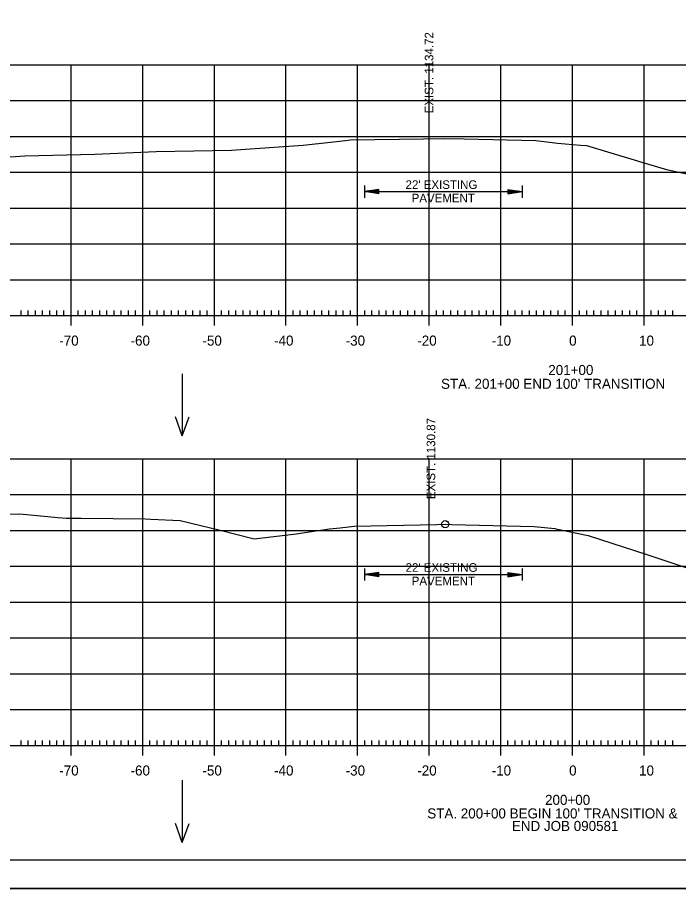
# Model space of a CAD drawing. Extents: x 1322838 to 1324533, y 339903 to 351025.
# Drawn here: x 1323626.2 to 1323718.5, y 350811.9 to 350933.5 of the extents above; entities that cross this region are included whole.
import ezdxf

# ---------------------------------------------------------------- set-up
doc = ezdxf.new("R2010")
doc.units = 0
for name, color, linetype in [('R_Axis', 7, 'Continuous'), ('R_Axis Annot', 7, 'Continuous'), ('R_Exist Surface', 7, 'Continuous'), ('R_Grid', 7, 'Continuous'), ('R_No Plot', 7, 'Continuous'), ('R_Water Annot', 7, 'Continuous'), ('R_Xsect Elev', 7, 'Continuous')]:
    doc.layers.add(name, color=color, linetype=linetype)

msp = doc.modelspace()

# ---------------------------------------------------------------- linework, layer by layer
at = {"layer": 'R_Axis'}
for p, q in [((1323633.72, 350890.52), (1323633.72, 350893.32)), ((1323643.72, 350890.52), (1323643.72, 350893.32)), ((1323653.72, 350890.52), (1323653.72, 350893.32)), ((1323663.72, 350890.52), (1323663.72, 350893.32)), ((1323673.72, 350890.52), (1323673.72, 350893.32)), ((1323683.72, 350890.52), (1323683.72, 350893.32)), ((1323693.72, 350890.52), (1323693.72, 350893.32)), ((1323703.72, 350890.52), (1323703.72, 350893.32)), ((1323713.72, 350890.52), (1323713.72, 350893.32)), ((1323563.72, 350891.92), (1323843.72, 350891.92)), ((1323626.72, 350891.92), (1323626.72, 350892.62)), ((1323627.72, 350891.92), (1323627.72, 350892.62)), ((1323628.72, 350891.92), (1323628.72, 350892.62)), ((1323629.72, 350891.92), (1323629.72, 350892.62)), ((1323630.72, 350891.92), (1323630.72, 350892.62)), ((1323631.72, 350891.92), (1323631.72, 350892.62)), ((1323632.72, 350891.92), (1323632.72, 350892.62)), ((1323634.72, 350891.92), (1323634.72, 350892.62)), ((1323635.72, 350891.92), (1323635.72, 350892.62)), ((1323636.72, 350891.92), (1323636.72, 350892.62)), ((1323637.72, 350891.92), (1323637.72, 350892.62)), ((1323638.72, 350891.92), (1323638.72, 350892.62)), ((1323639.72, 350891.92), (1323639.72, 350892.62)), ((1323640.72, 350891.92), (1323640.72, 350892.62)), ((1323641.72, 350891.92), (1323641.72, 350892.62)), ((1323642.72, 350891.92), (1323642.72, 350892.62)), ((1323644.72, 350891.92), (1323644.72, 350892.62)), ((1323645.72, 350891.92), (1323645.72, 350892.62)), ((1323646.72, 350891.92), (1323646.72, 350892.62)), ((1323647.72, 350891.92), (1323647.72, 350892.62)), ((1323648.72, 350891.92), (1323648.72, 350892.62)), ((1323649.72, 350891.92), (1323649.72, 350892.62)), ((1323650.72, 350891.92), (1323650.72, 350892.62)), ((1323651.72, 350891.92), (1323651.72, 350892.62)), ((1323652.72, 350891.92), (1323652.72, 350892.62)), ((1323654.72, 350891.92), (1323654.72, 350892.62)), ((1323655.72, 350891.92), (1323655.72, 350892.62)), ((1323656.72, 350891.92), (1323656.72, 350892.62)), ((1323657.72, 350891.92), (1323657.72, 350892.62)), ((1323658.72, 350891.92), (1323658.72, 350892.62)), ((1323659.72, 350891.92), (1323659.72, 350892.62)), ((1323660.72, 350891.92), (1323660.72, 350892.62)), ((1323661.72, 350891.92), (1323661.72, 350892.62)), ((1323662.72, 350891.92), (1323662.72, 350892.62)), ((1323664.72, 350891.92), (1323664.72, 350892.62)), ((1323665.72, 350891.92), (1323665.72, 350892.62)), ((1323666.72, 350891.92), (1323666.72, 350892.62)), ((1323667.72, 350891.92), (1323667.72, 350892.62)), ((1323668.72, 350891.92), (1323668.72, 350892.62)), ((1323669.72, 350891.92), (1323669.72, 350892.62)), ((1323670.72, 350891.92), (1323670.72, 350892.62)), ((1323671.72, 350891.92), (1323671.72, 350892.62)), ((1323672.72, 350891.92), (1323672.72, 350892.62)), ((1323674.72, 350891.92), (1323674.72, 350892.62)), ((1323675.72, 350891.92), (1323675.72, 350892.62)), ((1323676.72, 350891.92), (1323676.72, 350892.62)), ((1323677.72, 350891.92), (1323677.72, 350892.62)), ((1323678.72, 350891.92), (1323678.72, 350892.62)), ((1323679.72, 350891.92), (1323679.72, 350892.62)), ((1323680.72, 350891.92), (1323680.72, 350892.62)), ((1323681.72, 350891.92), (1323681.72, 350892.62)), ((1323682.72, 350891.92), (1323682.72, 350892.62)), ((1323684.72, 350891.92), (1323684.72, 350892.62)), ((1323685.72, 350891.92), (1323685.72, 350892.62)), ((1323686.72, 350891.92), (1323686.72, 350892.62)), ((1323687.72, 350891.92), (1323687.72, 350892.62)), ((1323688.72, 350891.92), (1323688.72, 350892.62)), ((1323689.72, 350891.92), (1323689.72, 350892.62)), ((1323690.72, 350891.92), (1323690.72, 350892.62)), ((1323691.72, 350891.92), (1323691.72, 350892.62)), ((1323692.72, 350891.92), (1323692.72, 350892.62)), ((1323694.72, 350891.92), (1323694.72, 350892.62)), ((1323695.72, 350891.92), (1323695.72, 350892.62)), ((1323696.72, 350891.92), (1323696.72, 350892.62)), ((1323697.72, 350891.92), (1323697.72, 350892.62)), ((1323698.72, 350891.92), (1323698.72, 350892.62)), ((1323699.72, 350891.92), (1323699.72, 350892.62)), ((1323700.72, 350891.92), (1323700.72, 350892.62)), ((1323701.72, 350891.92), (1323701.72, 350892.62)), ((1323702.72, 350891.92), (1323702.72, 350892.62)), ((1323704.72, 350891.92), (1323704.72, 350892.62)), ((1323705.72, 350891.92), (1323705.72, 350892.62)), ((1323706.72, 350891.92), (1323706.72, 350892.62)), ((1323707.72, 350891.92), (1323707.72, 350892.62)), ((1323708.72, 350891.92), (1323708.72, 350892.62)), ((1323709.72, 350891.92), (1323709.72, 350892.62)), ((1323710.72, 350891.92), (1323710.72, 350892.62)), ((1323711.72, 350891.92), (1323711.72, 350892.62)), ((1323712.72, 350891.92), (1323712.72, 350892.62)), ((1323714.72, 350891.92), (1323714.72, 350892.62)), ((1323715.72, 350891.92), (1323715.72, 350892.62)), ((1323716.72, 350891.92), (1323716.72, 350892.62)), ((1323717.72, 350891.92), (1323717.72, 350892.62)), ((1323626.72, 350831.92), (1323626.72, 350832.62)), ((1323627.72, 350831.92), (1323627.72, 350832.62)), ((1323628.72, 350831.92), (1323628.72, 350832.62)), ((1323629.72, 350831.92), (1323629.72, 350832.62)), ((1323630.72, 350831.92), (1323630.72, 350832.62)), ((1323631.72, 350831.92), (1323631.72, 350832.62)), ((1323632.72, 350831.92), (1323632.72, 350832.62)), ((1323633.72, 350830.52), (1323633.72, 350833.32)), ((1323634.72, 350831.92), (1323634.72, 350832.62)), ((1323635.72, 350831.92), (1323635.72, 350832.62)), ((1323636.72, 350831.92), (1323636.72, 350832.62)), ((1323637.72, 350831.92), (1323637.72, 350832.62)), ((1323638.72, 350831.92), (1323638.72, 350832.62)), ((1323639.72, 350831.92), (1323639.72, 350832.62)), ((1323640.72, 350831.92), (1323640.72, 350832.62)), ((1323641.72, 350831.92), (1323641.72, 350832.62)), ((1323642.72, 350831.92), (1323642.72, 350832.62)), ((1323643.72, 350830.52), (1323643.72, 350833.32)), ((1323644.72, 350831.92), (1323644.72, 350832.62)), ((1323645.72, 350831.92), (1323645.72, 350832.62)), ((1323646.72, 350831.92), (1323646.72, 350832.62)), ((1323647.72, 350831.92), (1323647.72, 350832.62)), ((1323648.72, 350831.92), (1323648.72, 350832.62)), ((1323649.72, 350831.92), (1323649.72, 350832.62)), ((1323650.72, 350831.92), (1323650.72, 350832.62)), ((1323651.72, 350831.92), (1323651.72, 350832.62)), ((1323652.72, 350831.92), (1323652.72, 350832.62)), ((1323653.72, 350830.52), (1323653.72, 350833.32)), ((1323654.72, 350831.92), (1323654.72, 350832.62)), ((1323655.72, 350831.92), (1323655.72, 350832.62)), ((1323656.72, 350831.92), (1323656.72, 350832.62)), ((1323657.72, 350831.92), (1323657.72, 350832.62)), ((1323658.72, 350831.92), (1323658.72, 350832.62)), ((1323659.72, 350831.92), (1323659.72, 350832.62)), ((1323660.72, 350831.92), (1323660.72, 350832.62)), ((1323661.72, 350831.92), (1323661.72, 350832.62)), ((1323662.72, 350831.92), (1323662.72, 350832.62)), ((1323663.72, 350830.52), (1323663.72, 350833.32)), ((1323664.72, 350831.92), (1323664.72, 350832.62)), ((1323665.72, 350831.92), (1323665.72, 350832.62)), ((1323666.72, 350831.92), (1323666.72, 350832.62)), ((1323667.72, 350831.92), (1323667.72, 350832.62)), ((1323668.72, 350831.92), (1323668.72, 350832.62)), ((1323669.72, 350831.92), (1323669.72, 350832.62)), ((1323670.72, 350831.92), (1323670.72, 350832.62)), ((1323671.72, 350831.92), (1323671.72, 350832.62)), ((1323672.72, 350831.92), (1323672.72, 350832.62)), ((1323673.72, 350830.52), (1323673.72, 350833.32)), ((1323674.72, 350831.92), (1323674.72, 350832.62)), ((1323675.72, 350831.92), (1323675.72, 350832.62)), ((1323676.72, 350831.92), (1323676.72, 350832.62)), ((1323677.72, 350831.92), (1323677.72, 350832.62)), ((1323678.72, 350831.92), (1323678.72, 350832.62)), ((1323679.72, 350831.92), (1323679.72, 350832.62)), ((1323680.72, 350831.92), (1323680.72, 350832.62)), ((1323681.72, 350831.92), (1323681.72, 350832.62)), ((1323682.72, 350831.92), (1323682.72, 350832.62)), ((1323683.72, 350830.52), (1323683.72, 350833.32)), ((1323684.72, 350831.92), (1323684.72, 350832.62)), ((1323685.72, 350831.92), (1323685.72, 350832.62)), ((1323686.72, 350831.92), (1323686.72, 350832.62)), ((1323687.72, 350831.92), (1323687.72, 350832.62)), ((1323688.72, 350831.92), (1323688.72, 350832.62)), ((1323689.72, 350831.92), (1323689.72, 350832.62)), ((1323690.72, 350831.92), (1323690.72, 350832.62)), ((1323691.72, 350831.92), (1323691.72, 350832.62)), ((1323692.72, 350831.92), (1323692.72, 350832.62)), ((1323693.72, 350830.52), (1323693.72, 350833.32)), ((1323694.72, 350831.92), (1323694.72, 350832.62)), ((1323695.72, 350831.92), (1323695.72, 350832.62)), ((1323696.72, 350831.92), (1323696.72, 350832.62)), ((1323697.72, 350831.92), (1323697.72, 350832.62)), ((1323698.72, 350831.92), (1323698.72, 350832.62)), ((1323699.72, 350831.92), (1323699.72, 350832.62)), ((1323700.72, 350831.92), (1323700.72, 350832.62)), ((1323701.72, 350831.92), (1323701.72, 350832.62)), ((1323702.72, 350831.92), (1323702.72, 350832.62)), ((1323703.72, 350830.52), (1323703.72, 350833.32)), ((1323704.72, 350831.92), (1323704.72, 350832.62)), ((1323705.72, 350831.92), (1323705.72, 350832.62)), ((1323706.72, 350831.92), (1323706.72, 350832.62)), ((1323707.72, 350831.92), (1323707.72, 350832.62)), ((1323708.72, 350831.92), (1323708.72, 350832.62)), ((1323709.72, 350831.92), (1323709.72, 350832.62)), ((1323710.72, 350831.92), (1323710.72, 350832.62)), ((1323711.72, 350831.92), (1323711.72, 350832.62)), ((1323712.72, 350831.92), (1323712.72, 350832.62)), ((1323713.72, 350830.52), (1323713.72, 350833.32)), ((1323714.72, 350831.92), (1323714.72, 350832.62)), ((1323715.72, 350831.92), (1323715.72, 350832.62)), ((1323716.72, 350831.92), (1323716.72, 350832.62)), ((1323717.72, 350831.92), (1323717.72, 350832.62)), ((1323563.72, 350831.92), (1323843.72, 350831.92))]:
    msp.add_line(p, q, dxfattribs=at)
at = {"layer": 'R_Axis Annot'}
for p, q in [((1323674.69, 350910.06), (1323674.69, 350908.36)), ((1323696.69, 350910.06), (1323696.69, 350908.36)), ((1323676.69, 350909.51), (1323674.69, 350909.21)), ((1323676.69, 350908.91), (1323674.69, 350909.21)), ((1323674.69, 350909.21), (1323696.69, 350909.21)), ((1323676.69, 350909.46), (1323675.03, 350909.21)), ((1323676.69, 350908.96), (1323675.03, 350909.21)), ((1323676.69, 350909.41), (1323675.37, 350909.21)), ((1323676.69, 350909.01), (1323675.37, 350909.21)), ((1323676.69, 350909.36), (1323675.7, 350909.21)), ((1323676.69, 350909.06), (1323675.7, 350909.21)), ((1323676.69, 350909.31), (1323676.04, 350909.21)), ((1323676.69, 350909.11), (1323676.04, 350909.21)), ((1323676.69, 350909.26), (1323676.38, 350909.21)), ((1323676.69, 350909.16), (1323676.38, 350909.21)), ((1323676.69, 350908.91), (1323676.69, 350909.51)), ((1323694.69, 350909.51), (1323696.69, 350909.21)), ((1323694.69, 350909.51), (1323694.69, 350908.91)), ((1323694.69, 350909.46), (1323696.36, 350909.21)), ((1323694.69, 350909.41), (1323696.01, 350909.21)), ((1323694.69, 350909.36), (1323695.68, 350909.21)), ((1323694.69, 350909.31), (1323695.34, 350909.21)), ((1323694.69, 350909.26), (1323695.01, 350909.21)), ((1323694.69, 350908.91), (1323696.69, 350909.21)), ((1323694.69, 350909.11), (1323695.34, 350909.21)), ((1323694.69, 350909.01), (1323696.01, 350909.21)), ((1323694.69, 350908.96), (1323696.36, 350909.21)), ((1323694.69, 350909.06), (1323695.68, 350909.21)), ((1323694.69, 350909.16), (1323695.01, 350909.21)), ((1323674.7, 350856.62), (1323674.7, 350854.92)), ((1323696.7, 350856.62), (1323696.7, 350854.92)), ((1323676.7, 350856.07), (1323674.7, 350855.77)), ((1323676.7, 350855.47), (1323674.7, 350855.77)), ((1323674.7, 350855.77), (1323696.7, 350855.77)), ((1323676.7, 350856.02), (1323675.03, 350855.77)), ((1323676.7, 350855.52), (1323675.03, 350855.77)), ((1323676.7, 350855.97), (1323675.38, 350855.77)), ((1323676.7, 350855.57), (1323675.38, 350855.77)), ((1323676.7, 350855.92), (1323675.71, 350855.77)), ((1323676.7, 350855.62), (1323675.71, 350855.77)), ((1323676.7, 350855.87), (1323676.05, 350855.77)), ((1323676.7, 350855.67), (1323676.05, 350855.77)), ((1323676.7, 350855.82), (1323676.38, 350855.77)), ((1323676.7, 350855.72), (1323676.38, 350855.77)), ((1323676.7, 350855.47), (1323676.7, 350856.07)), ((1323694.7, 350856.07), (1323696.7, 350855.77)), ((1323694.7, 350856.07), (1323694.7, 350855.47)), ((1323694.7, 350856.02), (1323696.37, 350855.77)), ((1323694.7, 350855.97), (1323696.02, 350855.77)), ((1323694.7, 350855.92), (1323695.69, 350855.77)), ((1323694.7, 350855.87), (1323695.35, 350855.77)), ((1323694.7, 350855.82), (1323695.02, 350855.77)), ((1323694.7, 350855.47), (1323696.7, 350855.77)), ((1323694.7, 350855.67), (1323695.35, 350855.77)), ((1323694.7, 350855.57), (1323696.02, 350855.77)), ((1323694.7, 350855.52), (1323696.37, 350855.77)), ((1323694.7, 350855.62), (1323695.69, 350855.77)), ((1323694.7, 350855.72), (1323695.02, 350855.77))]:
    msp.add_line(p, q, dxfattribs=at)
at = {"layer": 'R_Exist Surface'}
for points in [[(1323563.72, 350909.89), (1323563.84, 350909.91), (1323576.75, 350910.77), (1323627.27, 350914.21), (1323637.04, 350914.44), (1323645.61, 350914.83), (1323656.13, 350915.01), (1323658.08, 350915.14), (1323666.13, 350915.71), (1323669.96, 350916.13), (1323672.04, 350916.36), (1323672.71, 350916.43), (1323682.91, 350916.6), (1323685.7, 350916.64), (1323688.61, 350916.58), (1323698.59, 350916.36), (1323700.9, 350916.09), (1323701.66, 350915.99), (1323704.86, 350915.7), (1323705.67, 350915.64), (1323714.79, 350912.91), (1323716.85, 350912.28), (1323725.71, 350910.38)], [(1323619.26, 350864.18), (1323626.56, 350864.24), (1323631.86, 350863.74), (1323633.06, 350863.64), (1323635.13, 350863.63), (1323644.07, 350863.56), (1323644.84, 350863.51), (1323648.95, 350863.32), (1323654.55, 350861.97), (1323659.26, 350860.77), (1323663.18, 350861.24), (1323665.16, 350861.47), (1323667.3, 350861.78), (1323669.81, 350862.14), (1323671.29, 350862.29), (1323673.25, 350862.5), (1323684.79, 350862.77), (1323685.96, 350862.79), (1323686.9, 350862.77), (1323698.38, 350862.48), (1323701.25, 350862.18), (1323701.41, 350862.16), (1323701.63, 350862.12), (1323705.93, 350861.22), (1323714.11, 350858.57), (1323714.68, 350858.4), (1323715.52, 350858.12), (1323728.68, 350853.73)]]:
    msp.add_lwpolyline(points, dxfattribs=at)
at = {"layer": 'R_Grid'}
for p, q in [((1323563.72, 350926.92), (1323843.72, 350926.92)), ((1323633.72, 350891.92), (1323633.72, 350926.92)), ((1323643.72, 350891.92), (1323643.72, 350926.92)), ((1323653.72, 350891.92), (1323653.72, 350926.92)), ((1323663.72, 350891.92), (1323663.72, 350926.92)), ((1323673.72, 350891.92), (1323673.72, 350926.92)), ((1323683.72, 350891.92), (1323683.72, 350926.92)), ((1323693.72, 350891.92), (1323693.72, 350926.92)), ((1323703.72, 350891.92), (1323703.72, 350926.92)), ((1323713.72, 350891.92), (1323713.72, 350926.92)), ((1323563.72, 350921.92), (1323843.72, 350921.92)), ((1323563.72, 350916.92), (1323843.72, 350916.92)), ((1323563.72, 350911.92), (1323843.72, 350911.92)), ((1323563.72, 350906.92), (1323843.72, 350906.92)), ((1323563.72, 350901.92), (1323843.72, 350901.92)), ((1323563.72, 350896.92), (1323843.72, 350896.92)), ((1323563.72, 350891.92), (1323843.72, 350891.92)), ((1323563.72, 350871.92), (1323843.72, 350871.92)), ((1323633.72, 350831.92), (1323633.72, 350871.92)), ((1323643.72, 350831.92), (1323643.72, 350871.92)), ((1323653.72, 350831.92), (1323653.72, 350871.92)), ((1323663.72, 350831.92), (1323663.72, 350871.92)), ((1323673.72, 350831.92), (1323673.72, 350871.92)), ((1323683.72, 350831.92), (1323683.72, 350871.92)), ((1323693.72, 350831.92), (1323693.72, 350871.92)), ((1323703.72, 350831.92), (1323703.72, 350871.92)), ((1323713.72, 350831.92), (1323713.72, 350871.92)), ((1323563.72, 350866.92), (1323843.72, 350866.92)), ((1323563.72, 350861.92), (1323843.72, 350861.92)), ((1323563.72, 350856.92), (1323843.72, 350856.92)), ((1323563.72, 350851.92), (1323843.72, 350851.92)), ((1323563.72, 350846.92), (1323843.72, 350846.92)), ((1323563.72, 350841.92), (1323843.72, 350841.92)), ((1323563.72, 350836.92), (1323843.72, 350836.92)), ((1323563.72, 350831.92), (1323843.72, 350831.92))]:
    msp.add_line(p, q, dxfattribs=at)
at = {"layer": 'R_No Plot'}
for p, q in [((1323861.9, 350815.92), (1323545.72, 350815.92)), ((1323533.31, 350811.94), (1323866.65, 350811.94))]:
    msp.add_line(p, q, dxfattribs=at)
for points in [[(1323533.31, 351025.28), (1323866.65, 351025.28), (1323866.65, 350811.94), (1323533.31, 350811.94)], [(1323779.64, 351021.38), (1323779.64, 351011.5), (1323815.37, 351011.5), (1323815.37, 351008.58), (1323838.57, 351008.58), (1323838.57, 350984.25), (1323861.9, 350984.25), (1323861.9, 350815.92), (1323545.72, 350815.92), (1323545.72, 351021.38)]]:
    msp.add_lwpolyline(points, close=True, dxfattribs=at)
msp.add_circle((1323685.96, 350862.79), 0.5, dxfattribs=at)
at = {"layer": 'R_Water Annot'}
for p, q in [((1323649.24, 350883.8), (1323649.24, 350875.11)), ((1323649.24, 350875.11), (1323648.28, 350877.77)), ((1323649.24, 350875.11), (1323650.21, 350877.77)), ((1323649.24, 350827.07), (1323649.24, 350818.38)), ((1323649.24, 350818.38), (1323648.28, 350821.04)), ((1323649.24, 350818.38), (1323650.21, 350821.04))]:
    msp.add_line(p, q, dxfattribs=at)

# ---------------------------------------------------------------- texts
at = {"layer": 'R_Axis Annot'}
for s, height, p in [("22' EXISTING ", 1.2, (1323680.42, 350909.59)), ('PAVEMENT', 1.2, (1323681.27, 350907.72)), ('-70', 1.4, (1323632.06, 350887.72)), ('-60', 1.4, (1323642.02, 350887.72)), ('-50', 1.4, (1323652.06, 350887.72)), ('-40', 1.4, (1323662.06, 350887.72)), ('-30', 1.4, (1323672.06, 350887.72)), ('-20', 1.4, (1323682.06, 350887.72)), ('-10', 1.4, (1323692.45, 350887.72)), ('0', 1.4, (1323703.26, 350887.72)), ('10', 1.4, (1323713.03, 350887.72)), ('201+00', 1.4, (1323700.35, 350883.62)), (" STA. 201+00 END 100' TRANSITION ", 1.4, (1323684.85, 350881.69)), ("22' EXISTING ", 1.2, (1323680.43, 350856.15)), ('PAVEMENT', 1.2, (1323681.28, 350854.28)), ('-70', 1.4, (1323632.06, 350827.72)), ('-60', 1.4, (1323642.02, 350827.72)), ('-50', 1.4, (1323652.06, 350827.72)), ('-40', 1.4, (1323662.06, 350827.72)), ('-30', 1.4, (1323672.06, 350827.72)), ('-20', 1.4, (1323682.06, 350827.72)), ('-10', 1.4, (1323692.45, 350827.72)), ('0', 1.4, (1323703.26, 350827.72)), ('10', 1.4, (1323713.03, 350827.72)), ('200+00', 1.4, (1323699.9, 350823.62)), ("STA. 200+00 BEGIN 100' TRANSITION &", 1.4, (1323683.45, 350821.73)), ('END JOB 090581', 1.4, (1323695.27, 350819.98))]:
    msp.add_text(s, height=height, dxfattribs=at).set_placement(p)
at = {"layer": 'R_Xsect Elev'}
for s, p in [('EXIST. 1134.72', (1323684.3, 350920.14)), ('EXIST. 1130.87', (1323684.56, 350866.29))]:
    msp.add_text(s, height=1.2, rotation=90, dxfattribs=at).set_placement(p)

doc.saveas('drawing.dxf')
